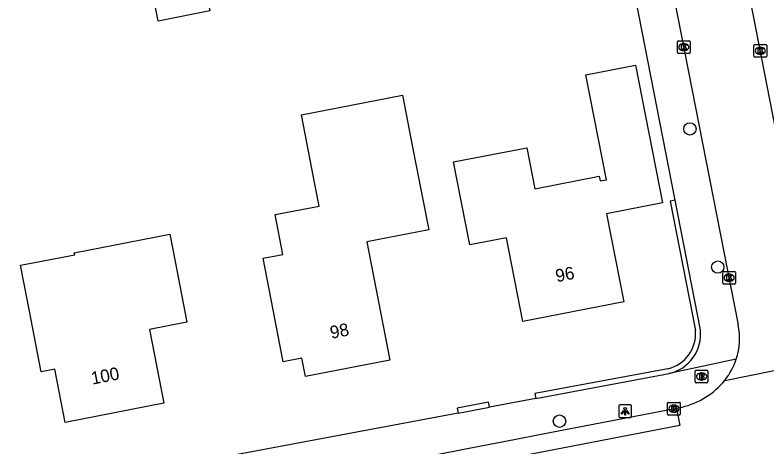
# Model space of a CAD drawing. Extents: x 157663 to 158496, y 379212 to 380934.
# Drawn here: x 158181.3 to 158240.5, y 380314.2 to 380348.2 of the extents above; entities that cross this region are included whole.
import ezdxf

# ---------------------------------------------------------------- set-up
doc = ezdxf.new("R2010")
doc.units = 0
for name, color, linetype in [('IMGEO_Boom', 7, 'Continuous'), ('IMGEO_Brandkraan', 7, 'Continuous'), ('IMGEO_Haag', 7, 'Continuous'), ('IMGEO_Kolk', 7, 'Continuous'), ('IMGEO_Lichtpunt', 7, 'Continuous'), ('IMGEO_Pand', 7, 'Continuous'), ('IMGEO_Pand_nummerreeks', 7, 'Continuous'), ('IMGEO_Rijbaan_lokaal_gesloten', 7, 'Continuous'), ('IMGEO_Rijbaan_lokaal_open', 7, 'Continuous'), ('IMGEO_Voetpad_open', 7, 'Continuous')]:
    doc.layers.add(name, color=color, linetype=linetype)

msp = doc.modelspace()

# ---------------------------------------------------------------- linework, layer by layer
at = {"layer": 'IMGEO_Boom'}
for centre in [(158234.466, 380339.249), (158236.657, 380328.359), (158224.194, 380316.208)]:
    msp.add_circle(centre, 0.489, dxfattribs=at)
at = {"layer": 'IMGEO_Brandkraan'}
for p, q in [((158234.882, 380319.305), (158234.882, 380320.157)), ((158234.957, 380320.231), (158235.809, 380320.231)), ((158235.37, 380320.011), (158235.395, 380320.011)), ((158235.883, 380320.157), (158235.883, 380319.305)), ((158235.393, 380319.451), (158235.368, 380319.451)), ((158235.809, 380319.231), (158234.957, 380319.231))]:
    msp.add_line(p, q, dxfattribs=at)
for points in [[(158234.882, 380319.305), (158234.882, 380320.157)], [(158234.957, 380320.231), (158235.809, 380320.231)], [(158235.23, 380319.931), (158235.23, 380319.531), (158235.443, 380319.531)], [(158235.461, 380319.931), (158235.23, 380319.931)], [(158235.883, 380320.157), (158235.883, 380319.305)], [(158235.409, 380319.85), (158235.355, 380319.85), (158235.355, 380319.774)], [(158235.355, 380319.774), (158235.408, 380319.774)], [(158235.417, 380319.698), (158235.355, 380319.698), (158235.355, 380319.617)], [(158235.355, 380319.617), (158235.417, 380319.617)], [(158235.809, 380319.231), (158234.957, 380319.231)]]:
    msp.add_lwpolyline(points, dxfattribs=at)
for centre, radius, start, end in [((158234.959, 380320.155), 0.0765, 91.55205, 178.44795), ((158234.959, 380320.155), 0.0765, 91.55205, 178.44795), ((158235.465, 380319.786), 0.145, 59.4692, 91.53667), ((158235.807, 380320.155), 0.0765, 1.55205, 88.44795), ((158235.807, 380320.155), 0.0765, 1.55205, 88.44795), ((158235.41, 380319.812), 0.0379, 267.82845, 90.93552), ((158235.418, 380319.657), 0.0404, 269.87594, 90.50774), ((158235.449, 380319.782), 0.251, 268.66757, 293.53466), ((158235.49, 380319.833), 0.0922, 285.51372, 58.15012), ((158235.495, 380319.641), 0.105, 301.31148, 78.98903), ((158234.959, 380319.307), 0.0765, 181.55205, 268.44795), ((158234.959, 380319.307), 0.0765, 181.55205, 268.44795), ((158235.807, 380319.307), 0.0765, 271.55205, 358.44795), ((158235.807, 380319.307), 0.0765, 271.55205, 358.44795)]:
    msp.add_arc(centre, radius, start, end, dxfattribs=at)
for centre, major_axis, ratio, start_param, end_param in [((158235.369, 380319.731), (-0.387, 0.002), 0.722429, 4.712389, 7.853982), ((158235.394, 380319.731), (-0.39, 0.002), 0.717154, 1.570796, 4.712389)]:
    msp.add_ellipse(centre, major_axis=major_axis, ratio=ratio, start_param=start_param, end_param=end_param, dxfattribs=at)
at = {"layer": 'IMGEO_Haag'}
for points in [[(158233.293, 380333.634), (158232.9, 380333.557), (158234.895, 380323.36)], [(158232.738, 380320.348), (158222.254, 380318.381), (158222.328, 380317.988)], [(158218.675, 380317.302), (158218.601, 380317.695), (158216.134, 380317.232), (158216.208, 380316.839)]]:
    msp.add_lwpolyline(points, dxfattribs=at)
msp.add_arc((158232.094, 380323.088), 2.815, 283.23571, 5.5487, dxfattribs=at)
at = {"layer": 'IMGEO_Kolk'}
for p, q in [((158233.48, 380345.273), (158233.48, 380346.125)), ((158233.555, 380346.199), (158234.407, 380346.199)), ((158233.968, 380345.979), (158233.993, 380345.979)), ((158234.481, 380346.125), (158234.481, 380345.273)), ((158233.991, 380345.419), (158233.966, 380345.419)), ((158239.509, 380344.984), (158239.509, 380345.836)), ((158239.584, 380345.91), (158240.436, 380345.91)), ((158239.997, 380345.69), (158240.022, 380345.69)), ((158240.51, 380345.836), (158240.51, 380344.984)), ((158234.407, 380345.199), (158233.555, 380345.199)), ((158240.436, 380344.91), (158239.584, 380344.91)), ((158240.02, 380345.13), (158239.995, 380345.13)), ((158237.049, 380327.091), (158237.049, 380327.943)), ((158237.124, 380328.017), (158237.976, 380328.017)), ((158237.537, 380327.797), (158237.562, 380327.797)), ((158238.05, 380327.943), (158238.05, 380327.091)), ((158237.56, 380327.237), (158237.535, 380327.237)), ((158237.976, 380327.017), (158237.124, 380327.017)), ((158232.707, 380316.764), (158232.707, 380317.616)), ((158232.782, 380317.69), (158233.634, 380317.69)), ((158233.708, 380317.616), (158233.708, 380316.764)), ((158233.195, 380317.47), (158233.22, 380317.47)), ((158233.634, 380316.69), (158232.782, 380316.69)), ((158233.218, 380316.91), (158233.193, 380316.91))]:
    msp.add_line(p, q, dxfattribs=at)
for points in [[(158233.48, 380345.273), (158233.48, 380346.125)], [(158233.555, 380346.199), (158234.407, 380346.199)], [(158234.481, 380346.125), (158234.481, 380345.273)], [(158233.801, 380345.899), (158233.924, 380345.899), (158233.924, 380345.748), (158234.054, 380345.899), (158234.218, 380345.899), (158234.072, 380345.748), (158234.225, 380345.499), (158234.073, 380345.499), (158233.988, 380345.663), (158233.924, 380345.596), (158233.924, 380345.499), (158233.801, 380345.499), (158233.801, 380345.899)], [(158239.509, 380344.984), (158239.509, 380345.836)], [(158239.584, 380345.91), (158240.436, 380345.91)], [(158239.83, 380345.61), (158239.953, 380345.61), (158239.953, 380345.459), (158240.083, 380345.61), (158240.247, 380345.61), (158240.101, 380345.459), (158240.254, 380345.21), (158240.102, 380345.21), (158240.017, 380345.374), (158239.953, 380345.307), (158239.953, 380345.21), (158239.83, 380345.21), (158239.83, 380345.61)], [(158240.51, 380345.836), (158240.51, 380344.984)], [(158234.407, 380345.199), (158233.555, 380345.199)], [(158240.436, 380344.91), (158239.584, 380344.91)], [(158237.049, 380327.091), (158237.049, 380327.943)], [(158237.124, 380328.017), (158237.976, 380328.017)], [(158237.37, 380327.717), (158237.493, 380327.717), (158237.493, 380327.566), (158237.623, 380327.717), (158237.787, 380327.717), (158237.641, 380327.566), (158237.794, 380327.317), (158237.642, 380327.317), (158237.557, 380327.481), (158237.493, 380327.414), (158237.493, 380327.317), (158237.37, 380327.317), (158237.37, 380327.717)], [(158238.05, 380327.943), (158238.05, 380327.091)], [(158237.976, 380327.017), (158237.124, 380327.017)], [(158232.707, 380316.764), (158232.707, 380317.616)], [(158232.782, 380317.69), (158233.634, 380317.69)], [(158233.708, 380317.616), (158233.708, 380316.764)], [(158233.028, 380317.39), (158233.151, 380317.39), (158233.151, 380317.239), (158233.281, 380317.39), (158233.445, 380317.39), (158233.299, 380317.239), (158233.452, 380316.99), (158233.3, 380316.99), (158233.215, 380317.154), (158233.151, 380317.087), (158233.151, 380316.99), (158233.028, 380316.99), (158233.028, 380317.39)], [(158233.634, 380316.69), (158232.782, 380316.69)]]:
    msp.add_lwpolyline(points, dxfattribs=at)
for centre, start, end in [((158233.557, 380346.123), 91.55205, 178.44795), ((158233.557, 380346.123), 91.55205, 178.44795), ((158234.405, 380346.123), 1.55205, 88.44795), ((158234.405, 380346.123), 1.55205, 88.44795), ((158239.586, 380345.834), 91.55205, 178.44795), ((158239.586, 380345.834), 91.55205, 178.44795), ((158240.434, 380345.834), 1.55205, 88.44795), ((158240.434, 380345.834), 1.55205, 88.44795), ((158233.557, 380345.275), 181.55205, 268.44795), ((158233.557, 380345.275), 181.55205, 268.44795), ((158234.405, 380345.275), 271.55205, 358.44795), ((158234.405, 380345.275), 271.55205, 358.44795), ((158239.586, 380344.986), 181.55205, 268.44795), ((158239.586, 380344.986), 181.55205, 268.44795), ((158240.434, 380344.986), 271.55205, 358.44795), ((158240.434, 380344.986), 271.55205, 358.44795), ((158237.126, 380327.941), 91.55205, 178.44795), ((158237.126, 380327.941), 91.55205, 178.44795), ((158237.974, 380327.941), 1.55205, 88.44795), ((158237.974, 380327.941), 1.55205, 88.44795), ((158237.126, 380327.093), 181.55205, 268.44795), ((158237.126, 380327.093), 181.55205, 268.44795), ((158237.974, 380327.093), 271.55205, 358.44795), ((158237.974, 380327.093), 271.55205, 358.44795), ((158232.784, 380317.614), 91.55205, 178.44795), ((158232.784, 380317.614), 91.55205, 178.44795), ((158233.632, 380317.614), 1.55205, 88.44795), ((158233.632, 380317.614), 1.55205, 88.44795), ((158232.784, 380316.766), 181.55205, 268.44795), ((158232.784, 380316.766), 181.55205, 268.44795), ((158233.632, 380316.766), 271.55205, 358.44795), ((158233.632, 380316.766), 271.55205, 358.44795)]:
    msp.add_arc(centre, 0.0765, start, end, dxfattribs=at)
for centre, major_axis, ratio, start_param, end_param in [((158233.967, 380345.699), (-0.387, 0.002), 0.722429, 4.712389, 7.853982), ((158233.992, 380345.699), (-0.39, 0.002), 0.717154, 1.570796, 4.712389), ((158239.996, 380345.41), (-0.387, 0.002), 0.722429, 4.712389, 7.853982), ((158240.021, 380345.41), (-0.39, 0.002), 0.717154, 1.570796, 4.712389), ((158237.536, 380327.517), (-0.387, 0.002), 0.722429, 4.712389, 7.853982), ((158237.561, 380327.517), (-0.39, 0.002), 0.717154, 1.570796, 4.712389), ((158233.194, 380317.19), (-0.387, 0.002), 0.722429, 4.712389, 7.853982), ((158233.219, 380317.19), (-0.39, 0.002), 0.717154, 1.570796, 4.712389)]:
    msp.add_ellipse(centre, major_axis=major_axis, ratio=ratio, start_param=start_param, end_param=end_param, dxfattribs=at)
at = {"layer": 'IMGEO_Lichtpunt'}
for p, q in [((158228.872, 380317.391), (158228.872, 380316.584)), ((158228.872, 380317.391), (158228.872, 380316.584)), ((158229.774, 380317.486), (158228.966, 380317.486)), ((158229.774, 380317.486), (158228.966, 380317.486)), ((158229.868, 380316.584), (158229.868, 380317.391)), ((158229.868, 380316.584), (158229.868, 380317.391)), ((158228.966, 380316.49), (158229.774, 380316.49)), ((158228.966, 380316.49), (158229.774, 380316.49))]:
    msp.add_line(p, q, dxfattribs=at)
for points in [[(158229.246, 380317.055), (158229.285, 380317.027), (158229.097, 380316.765), (158229.059, 380316.792), (158229.246, 380317.055)], [(158229.348, 380317.007), (158229.395, 380317.007), (158229.395, 380316.685), (158229.348, 380316.685), (158229.348, 380317.007)], [(158229.458, 380317.027), (158229.496, 380317.054), (158229.683, 380316.792), (158229.644, 380316.764), (158229.458, 380317.027)]]:
    msp.add_lwpolyline(points, dxfattribs=at)
msp.add_circle((158229.371, 380317.189), 0.0994, dxfattribs=at)
for centre, start, end in [((158228.966, 380317.391), 90, 180), ((158228.966, 380317.391), 90, 180), ((158229.774, 380317.391), 0, 90), ((158229.774, 380317.391), 0, 90), ((158228.966, 380316.584), 180, 270), ((158228.966, 380316.584), 180, 270), ((158229.774, 380316.584), 270, 0), ((158229.774, 380316.584), 270, 360)]:
    msp.add_arc(centre, 0.0946, start, end, dxfattribs=at)
at = {"layer": 'IMGEO_Pand'}
for points in [[(158191.571, 380353.057), (158194.167, 380353.562), (158193.532, 380356.821), (158191.176, 380356.361), (158191.411, 380355.158), (158181.533, 380353.232), (158180.848, 380356.744), (158180.436, 380356.664), (158180.276, 380357.486), (158181.315, 380357.689), (158180.266, 380363.072), (158187.939, 380364.568), (158187.296, 380367.866), (158194.72, 380369.313), (158195.676, 380364.406), (158197.473, 380355.184), (158197.703, 380354.006), (158200.176, 380354.488), (158200.884, 380350.856), (158196.388, 380349.981), (158196.667, 380348.548), (158192.604, 380347.756), (158191.571, 380353.057)], [(158220.017, 380330.674), (158217.127, 380330.111), (158215.853, 380336.645), (158221.627, 380337.77), (158222.259, 380334.526), (158227.322, 380335.513), (158227.393, 380335.148), (158227.885, 380335.244), (158226.271, 380343.518), (158230.187, 380344.282), (158232.305, 380333.427), (158227.896, 380332.567), (158229.251, 380325.617), (158221.305, 380324.068), (158220.017, 380330.674)], [(158205.28, 380333.167), (158204.97, 380334.76), (158203.881, 380340.355), (158211.839, 380341.903), (158212.662, 380337.679), (158212.95, 380336.201), (158213.906, 380331.293), (158209.034, 380330.343), (158210.85, 380321.027), (158204.202, 380319.731), (158203.92, 380321.179), (158202.447, 380320.892), (158201.49, 380325.8), (158200.856, 380329.051), (158202.416, 380329.355), (158201.805, 380332.49), (158205.28, 380333.167)], [(158186.029, 380329.335), (158185.998, 380329.492), (158193.512, 380330.957), (158193.907, 380328.931), (158194.864, 380324.023), (158191.91, 380323.447), (158193.046, 380317.616), (158185.279, 380316.102), (158184.459, 380320.308), (158183.401, 380320.101), (158182.444, 380325.009), (158181.763, 380328.504), (158186.029, 380329.335)]]:
    msp.add_lwpolyline(points, dxfattribs=at)
at = {"layer": 'IMGEO_Rijbaan_lokaal_gesloten'}
for points in [[(158237.209, 380319.425), (158246.926, 380321.399)], [(158151.893, 380301.318), (158176.452, 380306.23), (158180.175, 380306.948), (158194.789, 380309.767), (158198.098, 380310.405), (158201.813, 380311.121), (158212.142, 380313.121), (158216.662, 380313.996), (158219.827, 380314.609), (158223.56, 380315.331), (158233.404, 380317.232)], [(158233.404, 380317.232), (158233.671, 380315.858), (158176.722, 380304.856), (158152.167, 380299.945), (158151.893, 380301.318)], [(158233.404, 380317.232), (158233.846, 380317.318)]]:
    msp.add_lwpolyline(points, dxfattribs=at)
msp.add_arc((158232.448, 380323.287), 6.13, 283.18168, 320.95457, dxfattribs=at)
at = {"layer": 'IMGEO_Rijbaan_lokaal_open'}
for points in [[(158230.358, 380364.334), (158230.96, 380361.209), (158231.812, 380356.752), (158238.265, 380323.802)], [(158243.939, 380325.292), (158236.26, 380364.576)]]:
    msp.add_lwpolyline(points, dxfattribs=at)
for centre, radius, start, end in [((158233.087, 380322.736), 5.287, 341.8676, 11.62995), ((158233.082, 380322.737), 5.292, 321.25603, 341.88027)]:
    msp.add_arc(centre, radius, start, end, dxfattribs=at)
at = {"layer": 'IMGEO_Voetpad_open'}
for points in [[(158233.293, 380333.634), (158225.952, 380371.26)], [(158235.291, 380323.418), (158233.293, 380333.634)], [(158238.111, 380321.091), (158232.82, 380319.956)], [(158222.328, 380317.988), (158232.82, 380319.956)], [(158222.328, 380317.988), (158218.675, 380317.302)], [(158216.208, 380316.839), (158218.675, 380317.302)], [(158216.208, 380316.839), (158193.821, 380312.639)]]:
    msp.add_lwpolyline(points, dxfattribs=at)
msp.add_arc((158232.093, 380323.087), 3.215, 283.06303, 5.90233, dxfattribs=at)

# ---------------------------------------------------------------- texts
at = {"layer": 'IMGEO_Pand_nummerreeks'}
for s, rotation, p in [('96', 11.03094, (158223.985, 380327.158)), ('98', 11.02944, (158206.236, 380322.695)), ('100', 11.03019, (158187.421, 380319.087))]:
    msp.add_text(s, height=1, rotation=rotation, dxfattribs=at).set_placement(p)

doc.saveas('drawing.dxf')
